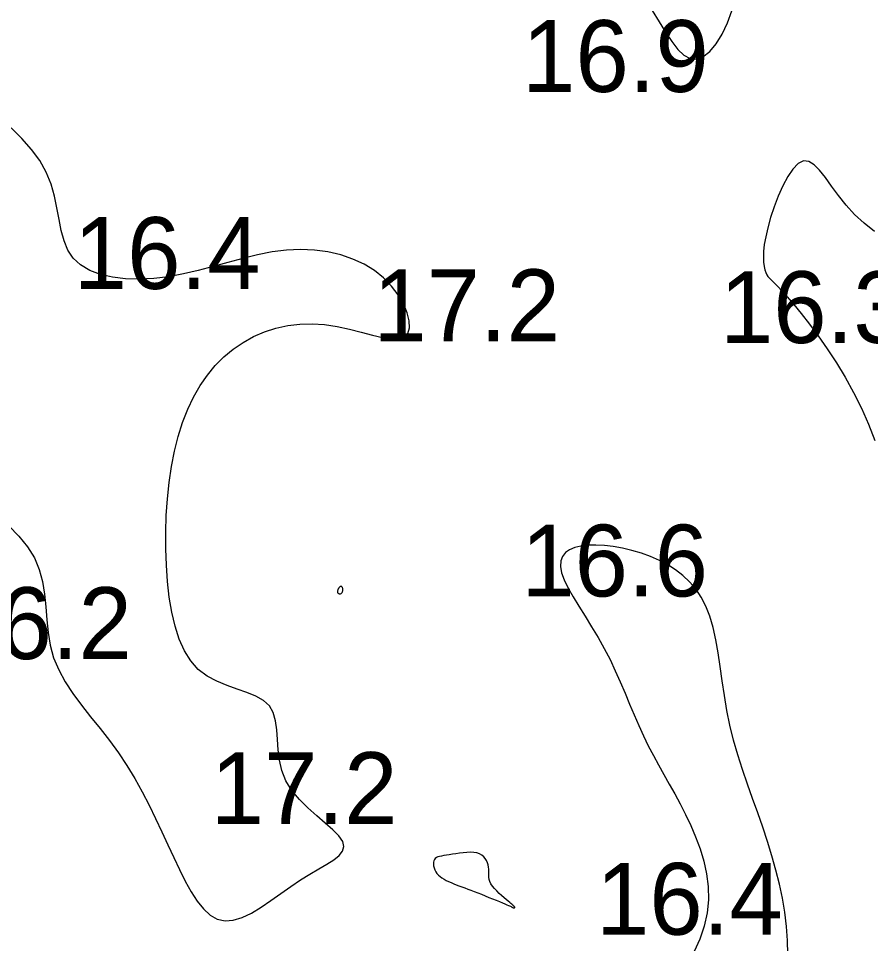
# Model space of a CAD drawing. Extents: x 3040093 to 3056816, y 408076 to 509144.
# Drawn here: x 3046191.4 to 3046250.7, y 434968.5 to 435032.9 of the extents above; entities that cross this region are included whole.
import ezdxf

# ---------------------------------------------------------------- set-up
doc = ezdxf.new("R2010")
doc.units = 0
doc.layers.add('V-CHAN-CONT-EL17', color=7, linetype='Continuous')
doc.layers.add('V-TOPO-SOUN-0610', color=7, linetype='Continuous')

msp = doc.modelspace()

# ---------------------------------------------------------------- linework, layer by layer
at = {"layer": 'V-CHAN-CONT-EL17'}
for points in [[(3046235.525, 435033.487), (3046236.01, 435032.71), (3046236.466, 435031.98), (3046236.9, 435031.328), (3046237.322, 435030.784), (3046237.741, 435030.377), (3046238.167, 435030.138), (3046238.607, 435030.096), (3046239.067, 435030.27), (3046239.533, 435030.641), (3046239.984, 435031.177), (3046240.403, 435031.848), (3046240.77, 435032.624), (3046241.065, 435033.474)], [(3046190.707, 434997.594), (3046191.412, 434996.882), (3046192.017, 434996.142), (3046192.496, 434995.368), (3046192.833, 434994.555), (3046193.052, 434993.71), (3046193.189, 434992.84), (3046193.276, 434991.955), (3046193.35, 434991.061), (3046193.444, 434990.167), (3046193.592, 434989.283), (3046193.83, 434988.415), (3046194.182, 434987.569), (3046194.636, 434986.742), (3046195.172, 434985.926), (3046195.769, 434985.115), (3046196.405, 434984.302), (3046197.06, 434983.481), (3046197.712, 434982.644), (3046198.341, 434981.785), (3046198.93, 434980.9), (3046199.479, 434979.992), (3046199.994, 434979.071), (3046200.477, 434978.143), (3046200.935, 434977.215), (3046201.372, 434976.295), (3046201.793, 434975.389), (3046202.201, 434974.506), (3046202.603, 434973.654), (3046203.004, 434972.851), (3046203.412, 434972.114), (3046203.832, 434971.462), (3046204.271, 434970.914), (3046204.735, 434970.489), (3046205.233, 434970.204), (3046205.769, 434970.079), (3046206.348, 434970.125), (3046206.965, 434970.318), (3046207.612, 434970.631), (3046208.281, 434971.033), (3046208.965, 434971.494), (3046209.655, 434971.985), (3046210.345, 434972.476), (3046211.025, 434972.937), (3046211.687, 434973.346), (3046212.31, 434973.709), (3046212.871, 434974.037), (3046213.348, 434974.344), (3046213.719, 434974.642), (3046213.961, 434974.945), (3046214.053, 434975.263), (3046213.97, 434975.61), (3046213.702, 434975.997), (3046213.282, 434976.426), (3046212.753, 434976.895), (3046212.159, 434977.405), (3046211.543, 434977.955), (3046210.949, 434978.545), (3046210.421, 434979.175), (3046210.002, 434979.844), (3046209.722, 434980.549), (3046209.558, 434981.275), (3046209.47, 434982.004), (3046209.422, 434982.717), (3046209.375, 434983.398), (3046209.29, 434984.027), (3046209.132, 434984.587), (3046208.86, 434985.06), (3046208.449, 434985.436), (3046207.918, 434985.736), (3046207.297, 434985.989), (3046206.617, 434986.226), (3046205.908, 434986.476), (3046205.2, 434986.769), (3046204.524, 434987.134), (3046203.91, 434987.6), (3046203.383, 434988.191), (3046202.941, 434988.898), (3046202.577, 434989.71), (3046202.285, 434990.612), (3046202.057, 434991.591), (3046201.886, 434992.632), (3046201.765, 434993.723), (3046201.686, 434994.849), (3046201.645, 434995.998), (3046201.641, 434997.159), (3046201.676, 434998.322), (3046201.753, 434999.478), (3046201.872, 435000.616), (3046202.036, 435001.727), (3046202.247, 435002.801), (3046202.506, 435003.828), (3046202.815, 435004.8), (3046203.174, 435005.714), (3046203.581, 435006.569), (3046204.037, 435007.363), (3046204.542, 435008.095), (3046205.093, 435008.763), (3046205.691, 435009.367), (3046206.335, 435009.905), (3046207.024, 435010.375), (3046207.753, 435010.776), (3046208.518, 435011.105), (3046209.314, 435011.362), (3046210.135, 435011.543), (3046210.977, 435011.647), (3046211.834, 435011.671), (3046212.703, 435011.615), (3046213.574, 435011.481), (3046214.433, 435011.294), (3046215.26, 435011.083), (3046216.036, 435010.879), (3046216.743, 435010.711), (3046217.362, 435010.609), (3046217.875, 435010.603), (3046218.262, 435010.723), (3046218.509, 435010.99), (3046218.62, 435011.384), (3046218.601, 435011.878), (3046218.459, 435012.443), (3046218.203, 435013.053), (3046217.84, 435013.679), (3046217.376, 435014.292), (3046216.819, 435014.866), (3046216.178, 435015.376), (3046215.459, 435015.816), (3046214.674, 435016.181), (3046213.83, 435016.471), (3046212.936, 435016.681), (3046212.001, 435016.81), (3046211.035, 435016.854), (3046210.047, 435016.81), (3046209.044, 435016.68), (3046208.029, 435016.48), (3046207.005, 435016.23), (3046205.975, 435015.951), (3046204.94, 435015.663), (3046203.903, 435015.386), (3046202.866, 435015.14), (3046201.831, 435014.947), (3046200.804, 435014.822), (3046199.799, 435014.773), (3046198.832, 435014.802), (3046197.923, 435014.913), (3046197.087, 435015.109), (3046196.342, 435015.393), (3046195.706, 435015.768), (3046195.195, 435016.238), (3046194.819, 435016.803), (3046194.552, 435017.45), (3046194.359, 435018.165), (3046194.207, 435018.933), (3046194.06, 435019.738), (3046193.886, 435020.566), (3046193.649, 435021.402), (3046193.315, 435022.23), (3046192.859, 435023.037), (3046192.288, 435023.821), (3046191.619, 435024.581), (3046190.869, 435025.314)], [(3046251.004, 435018.103), (3046250.292, 435018.672), (3046249.632, 435019.278), (3046249.04, 435019.929), (3046248.509, 435020.599), (3046248.031, 435021.251), (3046247.595, 435021.851), (3046247.191, 435022.363), (3046246.81, 435022.751), (3046246.441, 435022.979), (3046246.075, 435023.012), (3046245.704, 435022.827), (3046245.334, 435022.451), (3046244.973, 435021.923), (3046244.629, 435021.281), (3046244.309, 435020.565), (3046244.022, 435019.814), (3046243.775, 435019.068), (3046243.578, 435018.365), (3046243.434, 435017.737), (3046243.34, 435017.187), (3046243.29, 435016.709), (3046243.275, 435016.299), (3046243.291, 435015.952), (3046243.328, 435015.663), (3046243.382, 435015.427), (3046243.445, 435015.238), (3046243.514, 435015.091), (3046243.595, 435014.966), (3046243.699, 435014.843), (3046243.836, 435014.703), (3046244.018, 435014.524), (3046244.253, 435014.287), (3046244.554, 435013.971), (3046244.929, 435013.555), (3046245.385, 435013.025), (3046245.909, 435012.386), (3046246.485, 435011.649), (3046247.097, 435010.825), (3046247.727, 435009.926), (3046248.359, 435008.962), (3046248.976, 435007.944), (3046249.562, 435006.882), (3046250.102, 435005.789), (3046250.596, 435004.675), (3046251.046, 435003.55)], [(3046244.988, 434967.754), (3046244.963, 434968.727), (3046244.888, 434969.702), (3046244.765, 434970.679), (3046244.599, 434971.658), (3046244.393, 434972.641), (3046244.149, 434973.626), (3046243.873, 434974.615), (3046243.566, 434975.607), (3046243.233, 434976.603), (3046242.883, 434977.602), (3046242.525, 434978.607), (3046242.169, 434979.616), (3046241.823, 434980.63), (3046241.498, 434981.651), (3046241.202, 434982.677), (3046240.945, 434983.71), (3046240.733, 434984.747), (3046240.557, 434985.781), (3046240.404, 434986.8), (3046240.261, 434987.794), (3046240.116, 434988.751), (3046239.956, 434989.661), (3046239.769, 434990.514), (3046239.542, 434991.297), (3046239.264, 434992.004), (3046238.936, 434992.637), (3046238.559, 434993.201), (3046238.137, 434993.702), (3046237.671, 434994.146), (3046237.163, 434994.538), (3046236.615, 434994.884), (3046236.031, 434995.188), (3046235.414, 434995.456), (3046234.773, 434995.688), (3046234.119, 434995.882), (3046233.465, 434996.037), (3046232.82, 434996.152), (3046232.197, 434996.226), (3046231.606, 434996.258), (3046231.06, 434996.247), (3046230.567, 434996.192), (3046230.136, 434996.089), (3046229.774, 434995.937), (3046229.486, 434995.732), (3046229.28, 434995.473), (3046229.162, 434995.155), (3046229.139, 434994.777), (3046229.218, 434994.336), (3046229.401, 434993.831), (3046229.674, 434993.268), (3046230.019, 434992.652), (3046230.418, 434991.993), (3046230.852, 434991.296), (3046231.305, 434990.569), (3046231.756, 434989.82), (3046232.189, 434989.054), (3046232.59, 434988.28), (3046232.96, 434987.501), (3046233.306, 434986.723), (3046233.636, 434985.948), (3046233.955, 434985.182), (3046234.27, 434984.428), (3046234.587, 434983.691), (3046234.914, 434982.975), (3046235.255, 434982.283), (3046235.609, 434981.608), (3046235.973, 434980.943), (3046236.344, 434980.28), (3046236.72, 434979.612), (3046237.098, 434978.929), (3046237.474, 434978.226), (3046237.847, 434977.494), (3046238.212, 434976.727), (3046238.555, 434975.927), (3046238.863, 434975.097), (3046239.121, 434974.242), (3046239.314, 434973.365), (3046239.427, 434972.469), (3046239.447, 434971.558), (3046239.359, 434970.636), (3046239.153, 434969.711), (3046238.843, 434968.803), (3046238.45, 434967.938)]]:
    msp.add_lwpolyline(points, dxfattribs=at)
for points in [[(3046213.932, 434992.956), (3046213.949, 434992.992), (3046213.963, 434993.033), (3046213.972, 434993.075), (3046213.978, 434993.119), (3046213.979, 434993.162), (3046213.977, 434993.204), (3046213.971, 434993.242), (3046213.962, 434993.276), (3046213.95, 434993.305), (3046213.935, 434993.329), (3046213.918, 434993.348), (3046213.9, 434993.363), (3046213.88, 434993.373), (3046213.86, 434993.379), (3046213.839, 434993.38), (3046213.819, 434993.377), (3046213.799, 434993.369), (3046213.779, 434993.358), (3046213.76, 434993.344), (3046213.741, 434993.327), (3046213.724, 434993.307), (3046213.706, 434993.286), (3046213.69, 434993.263), (3046213.675, 434993.238), (3046213.661, 434993.213), (3046213.647, 434993.187), (3046213.636, 434993.16), (3046213.626, 434993.133), (3046213.617, 434993.107), (3046213.61, 434993.08), (3046213.605, 434993.053), (3046213.602, 434993.027), (3046213.602, 434993.002), (3046213.604, 434992.979), (3046213.609, 434992.956), (3046213.618, 434992.936), (3046213.63, 434992.917), (3046213.647, 434992.901), (3046213.668, 434992.887), (3046213.694, 434992.876), (3046213.723, 434992.869), (3046213.755, 434992.866), (3046213.788, 434992.867), (3046213.821, 434992.873), (3046213.853, 434992.884), (3046213.883, 434992.902), (3046213.909, 434992.926)], [(3046223.626, 434971.933), (3046223.89, 434971.829), (3046224.154, 434971.722), (3046224.413, 434971.617), (3046224.66, 434971.516), (3046224.889, 434971.421), (3046225.094, 434971.336), (3046225.269, 434971.263), (3046225.409, 434971.205), (3046225.516, 434971.159), (3046225.596, 434971.124), (3046225.654, 434971.099), (3046225.694, 434971.081), (3046225.72, 434971.068), (3046225.739, 434971.058), (3046225.753, 434971.049), (3046225.768, 434971.039), (3046225.784, 434971.03), (3046225.801, 434971.02), (3046225.818, 434971.01), (3046225.835, 434971.001), (3046225.853, 434970.993), (3046225.87, 434970.987), (3046225.887, 434970.982), (3046225.903, 434970.979), (3046225.918, 434970.979), (3046225.932, 434970.98), (3046225.943, 434970.983), (3046225.952, 434970.988), (3046225.959, 434970.996), (3046225.962, 434971.005), (3046225.961, 434971.016), (3046225.957, 434971.028), (3046225.949, 434971.042), (3046225.938, 434971.057), (3046225.926, 434971.073), (3046225.912, 434971.088), (3046225.897, 434971.104), (3046225.883, 434971.118), (3046225.869, 434971.132), (3046225.857, 434971.144), (3046225.842, 434971.158), (3046225.821, 434971.177), (3046225.79, 434971.203), (3046225.746, 434971.241), (3046225.685, 434971.293), (3046225.602, 434971.362), (3046225.495, 434971.451), (3046225.361, 434971.563), (3046225.206, 434971.694), (3046225.038, 434971.84), (3046224.866, 434971.999), (3046224.698, 434972.165), (3046224.541, 434972.334), (3046224.404, 434972.503), (3046224.295, 434972.668), (3046224.219, 434972.825), (3046224.172, 434972.976), (3046224.148, 434973.121), (3046224.139, 434973.263), (3046224.14, 434973.404), (3046224.143, 434973.544), (3046224.143, 434973.686), (3046224.131, 434973.832), (3046224.103, 434973.981), (3046224.057, 434974.132), (3046223.991, 434974.279), (3046223.903, 434974.418), (3046223.793, 434974.545), (3046223.66, 434974.655), (3046223.501, 434974.746), (3046223.316, 434974.811), (3046223.105, 434974.849), (3046222.872, 434974.862), (3046222.625, 434974.855), (3046222.37, 434974.833), (3046222.112, 434974.801), (3046221.858, 434974.762), (3046221.616, 434974.722), (3046221.39, 434974.684), (3046221.187, 434974.654), (3046221.006, 434974.627), (3046220.848, 434974.601), (3046220.711, 434974.573), (3046220.594, 434974.538), (3046220.498, 434974.494), (3046220.42, 434974.436), (3046220.361, 434974.362), (3046220.32, 434974.27), (3046220.297, 434974.161), (3046220.292, 434974.04), (3046220.304, 434973.91), (3046220.334, 434973.776), (3046220.382, 434973.642), (3046220.448, 434973.51), (3046220.532, 434973.386), (3046220.634, 434973.271), (3046220.751, 434973.167), (3046220.883, 434973.07), (3046221.028, 434972.981), (3046221.184, 434972.898), (3046221.349, 434972.819), (3046221.521, 434972.744), (3046221.699, 434972.671), (3046221.882, 434972.599), (3046222.069, 434972.527), (3046222.263, 434972.453), (3046222.465, 434972.378), (3046222.675, 434972.299), (3046222.895, 434972.216), (3046223.127, 434972.128), (3046223.37, 434972.034)]]:
    msp.add_lwpolyline(points, close=True, dxfattribs=at)

# ---------------------------------------------------------------- texts
at = {"layer": 'V-TOPO-SOUN-0610'}
for s, p in [('16.9 ', (3046226.463, 435027.82)), ('16.4 ', (3046195.233, 435014.1)), ('17.2 ', (3046216.093, 435010.46)), ('16.3 ', (3046240.243, 435010.33)), ('16.6 ', (3046226.403, 434992.68)), ('16.2 ', (3046186.273, 434988.32)), ('17.2 ', (3046204.773, 434976.83)), ('16.4 ', (3046231.613, 434969.12))]:
    msp.add_text(s, height=5, dxfattribs=at).set_placement(p)

doc.saveas('drawing.dxf')
